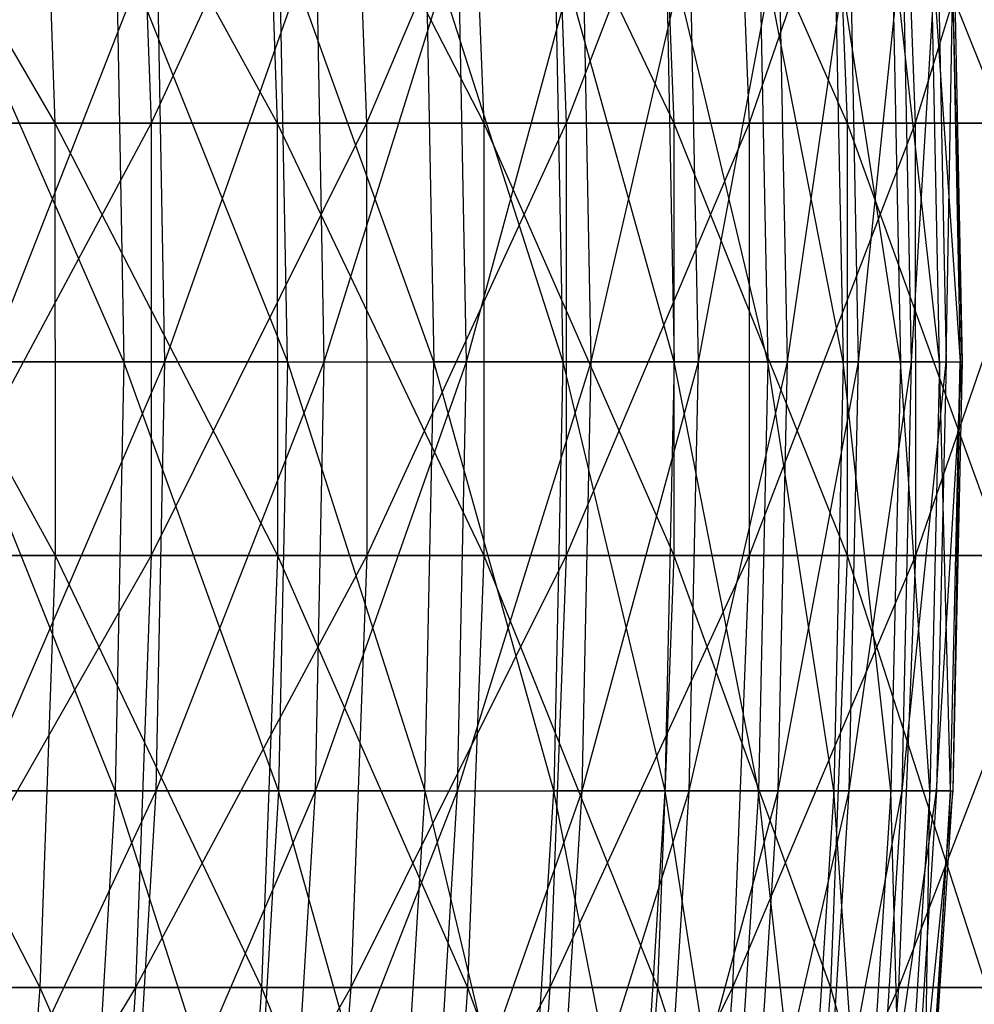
# Model space of a CAD drawing. Extents: x -125 to 125, y -143 to 0.
# Tile 385 of 406: x 50.71 to 56.26, y -86.73 to -81.01. Entities that reach past the tile are written whole.
import ezdxf

# ---------------------------------------------------------------- set-up
doc = ezdxf.new("R2010")
doc.units = 0
doc.header["$LTSCALE"] = 25.4
doc.layers.get('0').update_dxf_attribs({"linetype": 'CONTINUOUS'})

# ---------------------------------------------------------------- blocks, each defined once
blk = doc.blocks.new('NL2500027000_STL_3')
at = {"color": 0}
for p, q in [((49.446, -79.101, 33.7763), (50.9156, -81.6121, 31.7176)), ((49.446, -79.101, 33.7763), (50.9156, -81.6121, 31.7176)), ((50.8259, -79.101, 31.6618), (52.2074, -81.6121, 29.543)), ((50.8259, -79.101, 31.6618), (52.2074, -81.6121, 29.543)), ((50.8259, -79.101, 31.6618), (50.9156, -81.6121, 31.7176)), ((50.8259, -79.101, 31.6618), (50.9156, -81.6121, 31.7176)), ((51.3829, -79.101, -30.7497), (51.4735, -81.6121, -30.8039)), ((51.3829, -79.101, -30.7497), (51.4735, -81.6121, -30.8039)), ((52.6335, -79.101, -28.5563), (51.4735, -81.6121, -30.8039)), ((52.6335, -79.101, -28.5563), (51.4735, -81.6121, -30.8039)), ((52.1155, -79.101, 29.491), (53.4064, -81.6121, 27.3159)), ((52.1155, -79.101, 29.491), (53.4064, -81.6121, 27.3159)), ((52.1155, -79.101, 29.491), (52.2074, -81.6121, 29.543)), ((52.1155, -79.101, 29.491), (52.2074, -81.6121, 29.543)), ((52.6335, -79.101, -28.5563), (52.7263, -81.6121, -28.6066)), ((52.6335, -79.101, -28.5563), (52.7263, -81.6121, -28.6066)), ((53.7905, -79.101, -26.312), (52.7263, -81.6121, -28.6066)), ((53.7905, -79.101, -26.312), (52.7263, -81.6121, -28.6066)), ((53.3124, -79.101, 27.2678), (54.5105, -81.6121, 25.0401)), ((53.3124, -79.101, 27.2678), (54.5105, -81.6121, 25.0401)), ((53.3124, -79.101, 27.2678), (53.4064, -81.6121, 27.3159)), ((53.3124, -79.101, 27.2678), (53.4064, -81.6121, 27.3159)), ((53.7905, -79.101, -26.312), (53.8854, -81.6121, -26.3584)), ((53.7905, -79.101, -26.312), (53.8854, -81.6121, -26.3584)), ((54.8519, -79.101, -24.021), (53.8854, -81.6121, -26.3584)), ((54.8519, -79.101, -24.021), (53.8854, -81.6121, -26.3584)), ((54.4145, -79.101, 24.9961), (55.5176, -81.6121, 22.7199)), ((54.4145, -79.101, 24.9961), (55.5176, -81.6121, 22.7199)), ((54.4145, -79.101, 24.9961), (54.5105, -81.6121, 25.0401)), ((54.4145, -79.101, 24.9961), (54.5105, -81.6121, 25.0401)), ((54.8519, -79.101, -24.021), (54.9487, -81.6121, -24.0634)), ((54.8519, -79.101, -24.021), (54.9487, -81.6121, -24.0634)), ((55.8158, -79.101, -21.6873), (54.9487, -81.6121, -24.0634)), ((55.8158, -79.101, -21.6873), (54.9487, -81.6121, -24.0634)), ((55.4199, -79.101, 22.6799), (56.4261, -81.6121, 20.3593)), ((55.4199, -79.101, 22.6799), (56.4261, -81.6121, 20.3593)), ((55.4199, -79.101, 22.6799), (55.5176, -81.6121, 22.7199)), ((55.4199, -79.101, 22.6799), (55.5176, -81.6121, 22.7199)), ((55.8158, -79.101, -21.6873), (55.9142, -81.6121, -21.7255)), ((55.8158, -79.101, -21.6873), (55.9142, -81.6121, -21.7255)), ((56.6805, -79.101, -19.315), (55.9142, -81.6121, -21.7255)), ((56.6805, -79.101, -19.315), (55.9142, -81.6121, -21.7255)), ((51.3157, -83.0001, 22.9026), (50.2228, -80.506, 25.0966)), ((51.3157, -83.0001, 22.9026), (50.2228, -80.506, 25.0966)), ((50.5295, -83.0001, -24.5886), (51.5077, -80.506, -22.3411)), ((50.5295, -83.0001, -24.5886), (51.5077, -80.506, -22.3411)), ((51.2697, -80.506, 22.882), (51.3157, -83.0001, 22.9026)), ((51.2697, -80.506, 22.882), (51.3157, -83.0001, 22.9026)), ((51.2697, -80.506, 22.882), (52.2659, -83.0001, 20.6424)), ((51.2697, -80.506, 22.882), (52.2659, -83.0001, 20.6424)), ((51.5539, -83.0001, -22.3612), (51.5077, -80.506, -22.3411)), ((51.5539, -83.0001, -22.3612), (51.5077, -80.506, -22.3411)), ((51.5539, -83.0001, -22.3612), (52.4332, -80.506, -20.0731)), ((51.5539, -83.0001, -22.3612), (52.4332, -80.506, -20.0731)), ((53.1165, -83.0001, 18.3429), (52.219, -80.506, 20.6239)), ((52.2659, -83.0001, 20.6424), (52.219, -80.506, 20.6239)), ((53.1165, -83.0001, 18.3429), (52.219, -80.506, 20.6239)), ((52.2659, -83.0001, 20.6424), (52.219, -80.506, 20.6239)), ((52.4802, -83.0001, -20.0911), (52.4332, -80.506, -20.0731)), ((52.4802, -83.0001, -20.0911), (52.4332, -80.506, -20.0731)), ((52.4802, -83.0001, -20.0911), (53.2589, -80.506, -17.7669)), ((52.4802, -83.0001, -20.0911), (53.2589, -80.506, -17.7669)), ((53.0689, -80.506, 18.3265), (53.1165, -83.0001, 18.3429)), ((53.0689, -80.506, 18.3265), (53.1165, -83.0001, 18.3429)), ((53.0689, -80.506, 18.3265), (53.8661, -83.0001, 16.0086)), ((53.0689, -80.506, 18.3265), (53.8661, -83.0001, 16.0086)), ((53.3067, -83.0001, -17.7829), (53.2589, -80.506, -17.7669)), ((53.3067, -83.0001, -17.7829), (53.2589, -80.506, -17.7669)), ((53.3067, -83.0001, -17.7829), (53.9832, -80.506, -15.4269)), ((53.3067, -83.0001, -17.7829), (53.9832, -80.506, -15.4269)), ((54.5131, -83.0001, 13.6437), (53.8178, -80.506, 15.9942)), ((53.8178, -80.506, 15.9942), (53.8661, -83.0001, 16.0086)), ((53.8178, -80.506, 15.9942), (53.8661, -83.0001, 16.0086)), ((54.5131, -83.0001, 13.6437), (53.8178, -80.506, 15.9942)), ((54.0316, -83.0001, -15.4407), (53.9832, -80.506, -15.4269)), ((54.0316, -83.0001, -15.4407), (53.9832, -80.506, -15.4269)), ((54.0316, -83.0001, -15.4407), (54.6047, -80.506, -13.0575)), ((54.0316, -83.0001, -15.4407), (54.6047, -80.506, -13.0575)), ((55.0563, -83.0001, 11.2529), (54.4643, -80.506, 13.6315)), ((54.4643, -80.506, 13.6315), (54.5131, -83.0001, 13.6437)), ((54.4643, -80.506, 13.6315), (54.5131, -83.0001, 13.6437)), ((55.0563, -83.0001, 11.2529), (54.4643, -80.506, 13.6315)), ((54.6537, -83.0001, -13.0692), (54.6047, -80.506, -13.0575)), ((54.6537, -83.0001, -13.0692), (54.6047, -80.506, -13.0575)), ((54.6537, -83.0001, -13.0692), (55.1223, -80.506, -10.6632)), ((54.6537, -83.0001, -13.0692), (55.1223, -80.506, -10.6632)), ((55.4948, -83.0001, 8.8407), (55.007, -80.506, 11.2428)), ((55.007, -80.506, 11.2428), (55.0563, -83.0001, 11.2529)), ((55.007, -80.506, 11.2428), (55.0563, -83.0001, 11.2529)), ((55.4948, -83.0001, 8.8407), (55.007, -80.506, 11.2428)), ((55.1717, -83.0001, -10.6728), (55.1223, -80.506, -10.6632)), ((55.1717, -83.0001, -10.6728), (55.1223, -80.506, -10.6632)), ((55.1717, -83.0001, -10.6728), (55.535, -80.506, -8.2487)), ((55.1717, -83.0001, -10.6728), (55.535, -80.506, -8.2487)), ((55.8276, -83.0001, 6.4116), (55.4451, -80.506, 8.8328)), ((55.4451, -80.506, 8.8328), (55.4948, -83.0001, 8.8407)), ((55.4451, -80.506, 8.8328), (55.4948, -83.0001, 8.8407)), ((55.8276, -83.0001, 6.4116), (55.4451, -80.506, 8.8328)), ((55.5848, -83.0001, -8.2561), (55.535, -80.506, -8.2487)), ((55.5848, -83.0001, -8.2561), (55.535, -80.506, -8.2487)), ((55.5848, -83.0001, -8.2561), (55.8419, -80.506, -5.8184)), ((55.5848, -83.0001, -8.2561), (55.8419, -80.506, -5.8184)), ((56.0541, -83.0001, 3.9704), (55.7776, -80.506, 6.4059)), ((55.7776, -80.506, 6.4059), (55.8276, -83.0001, 6.4116)), ((55.7776, -80.506, 6.4059), (55.8276, -83.0001, 6.4116)), ((56.0541, -83.0001, 3.9704), (55.7776, -80.506, 6.4059)), ((55.892, -83.0001, -5.8237), (55.8419, -80.506, -5.8184)), ((55.892, -83.0001, -5.8237), (55.8419, -80.506, -5.8184)), ((55.892, -83.0001, -5.8237), (56.0426, -80.506, -3.3771)), ((55.892, -83.0001, -5.8237), (56.0426, -80.506, -3.3771)), ((56.0541, -83.0001, 3.9704), (56.0039, -80.506, 3.9668)), ((56.0039, -80.506, 3.9668), (56.174, -83.0001, 1.5215)), ((56.0541, -83.0001, 3.9704), (56.0039, -80.506, 3.9668)), ((56.0039, -80.506, 3.9668), (56.174, -83.0001, 1.5215)), ((56.0426, -80.506, -3.3771), (56.0928, -83.0001, -3.3801)), ((56.0426, -80.506, -3.3771), (56.0928, -83.0001, -3.3801)), ((56.0928, -83.0001, -3.3801), (56.1365, -80.506, -0.9294)), ((56.0928, -83.0001, -3.3801), (56.1365, -80.506, -0.9294)), ((56.1869, -83.0001, -0.9302), (56.1236, -80.506, 1.5202)), ((56.1236, -80.506, 1.5202), (56.174, -83.0001, 1.5215)), ((56.1236, -80.506, 1.5202), (56.174, -83.0001, 1.5215)), ((56.1869, -83.0001, -0.9302), (56.1236, -80.506, 1.5202)), ((56.1365, -80.506, -0.9294), (56.1869, -83.0001, -0.9302)), ((56.1365, -80.506, -0.9294), (56.1869, -83.0001, -0.9302)), ((49.5332, -81.6121, 33.8358), (50.9156, -81.6121, 31.7176)), ((49.5332, -81.6121, 33.8358), (50.9156, -81.6121, 31.7176)), ((49.5332, -81.6121, 33.8358), (50.9158, -84.1254, 31.7178)), ((49.5332, -81.6121, 33.8358), (50.9158, -84.1254, 31.7178)), ((51.4735, -81.6121, -30.8039), (50.1291, -81.6121, -32.9465)), ((51.4735, -81.6121, -30.8039), (50.1291, -81.6121, -32.9465)), ((51.4735, -81.6121, -30.8039), (50.1294, -84.1254, -32.9467)), ((51.4735, -81.6121, -30.8039), (50.1294, -84.1254, -32.9467)), ((50.9156, -81.6121, 31.7176), (52.2074, -81.6121, 29.543)), ((50.9156, -81.6121, 31.7176), (52.2074, -81.6121, 29.543)), ((50.9156, -81.6121, 31.7176), (52.2077, -84.1254, 29.5432)), ((50.9156, -81.6121, 31.7176), (52.2077, -84.1254, 29.5432)), ((50.9156, -81.6121, 31.7176), (50.9158, -84.1254, 31.7178)), ((50.9156, -81.6121, 31.7176), (50.9158, -84.1254, 31.7178)), ((52.7263, -81.6121, -28.6066), (51.4735, -81.6121, -30.8039)), ((51.4735, -81.6121, -30.8039), (51.4738, -84.1254, -30.8041)), ((51.4735, -81.6121, -30.8039), (51.4738, -84.1254, -30.8041)), ((52.7263, -81.6121, -28.6066), (51.4735, -81.6121, -30.8039)), ((52.7263, -81.6121, -28.6066), (51.4738, -84.1254, -30.8041)), ((52.7263, -81.6121, -28.6066), (51.4738, -84.1254, -30.8041)), ((52.2074, -81.6121, 29.543), (53.4064, -81.6121, 27.3159)), ((52.2074, -81.6121, 29.543), (53.4064, -81.6121, 27.3159)), ((52.2074, -81.6121, 29.543), (53.4067, -84.1254, 27.316)), ((52.2074, -81.6121, 29.543), (53.4067, -84.1254, 27.316)), ((52.2074, -81.6121, 29.543), (52.2077, -84.1254, 29.5432)), ((52.2074, -81.6121, 29.543), (52.2077, -84.1254, 29.5432)), ((53.8854, -81.6121, -26.3584), (52.7263, -81.6121, -28.6066)), ((52.7263, -81.6121, -28.6066), (52.7266, -84.1254, -28.6068)), ((52.7263, -81.6121, -28.6066), (52.7266, -84.1254, -28.6068)), ((53.8854, -81.6121, -26.3584), (52.7263, -81.6121, -28.6066)), ((53.8854, -81.6121, -26.3584), (52.7266, -84.1254, -28.6068)), ((53.8854, -81.6121, -26.3584), (52.7266, -84.1254, -28.6068)), ((53.4064, -81.6121, 27.3159), (54.5105, -81.6121, 25.0401)), ((53.4064, -81.6121, 27.3159), (54.5105, -81.6121, 25.0401)), ((53.4064, -81.6121, 27.3159), (54.5108, -84.1254, 25.0403)), ((53.4064, -81.6121, 27.3159), (54.5108, -84.1254, 25.0403)), ((53.4064, -81.6121, 27.3159), (53.4067, -84.1254, 27.316)), ((53.4064, -81.6121, 27.3159), (53.4067, -84.1254, 27.316)), ((54.9487, -81.6121, -24.0634), (53.8854, -81.6121, -26.3584)), ((53.8854, -81.6121, -26.3584), (53.8857, -84.1254, -26.3586)), ((53.8854, -81.6121, -26.3584), (53.8857, -84.1254, -26.3586)), ((54.9487, -81.6121, -24.0634), (53.8854, -81.6121, -26.3584)), ((54.9487, -81.6121, -24.0634), (53.8857, -84.1254, -26.3586)), ((54.9487, -81.6121, -24.0634), (53.8857, -84.1254, -26.3586)), ((54.5105, -81.6121, 25.0401), (55.5176, -81.6121, 22.7199)), ((54.5105, -81.6121, 25.0401), (55.5176, -81.6121, 22.7199)), ((54.5105, -81.6121, 25.0401), (55.5179, -84.1254, 22.72)), ((54.5105, -81.6121, 25.0401), (55.5179, -84.1254, 22.72)), ((54.5105, -81.6121, 25.0401), (54.5108, -84.1254, 25.0403)), ((54.5105, -81.6121, 25.0401), (54.5108, -84.1254, 25.0403)), ((55.9142, -81.6121, -21.7255), (54.9487, -81.6121, -24.0634)), ((54.9487, -81.6121, -24.0634), (54.949, -84.1254, -24.0635)), ((54.9487, -81.6121, -24.0634), (54.949, -84.1254, -24.0635)), ((55.9142, -81.6121, -21.7255), (54.9487, -81.6121, -24.0634)), ((55.9142, -81.6121, -21.7255), (54.949, -84.1254, -24.0635)), ((55.9142, -81.6121, -21.7255), (54.949, -84.1254, -24.0635)), ((55.5176, -81.6121, 22.7199), (56.4261, -81.6121, 20.3593)), ((55.5176, -81.6121, 22.7199), (56.4261, -81.6121, 20.3593)), ((55.5176, -81.6121, 22.7199), (56.4264, -84.1254, 20.3594)), ((55.5176, -81.6121, 22.7199), (56.4264, -84.1254, 20.3594)), ((55.5176, -81.6121, 22.7199), (55.5179, -84.1254, 22.72)), ((55.5176, -81.6121, 22.7199), (55.5179, -84.1254, 22.72)), ((56.7804, -81.6121, -19.3491), (55.9142, -81.6121, -21.7255)), ((55.9142, -81.6121, -21.7255), (55.9145, -84.1254, -21.7257)), ((55.9142, -81.6121, -21.7255), (55.9145, -84.1254, -21.7257)), ((56.7804, -81.6121, -19.3491), (55.9142, -81.6121, -21.7255)), ((56.7804, -81.6121, -19.3491), (55.9145, -84.1254, -21.7257)), ((56.7804, -81.6121, -19.3491), (55.9145, -84.1254, -21.7257)), ((51.3157, -83.0001, 22.9026), (50.2679, -83.0001, 25.1191)), ((51.3157, -83.0001, 22.9026), (50.2679, -83.0001, 25.1191)), ((51.2654, -85.4941, 22.8801), (50.2679, -83.0001, 25.1191)), ((51.2654, -85.4941, 22.8801), (50.2679, -83.0001, 25.1191)), ((50.4799, -85.4941, -24.5645), (51.5539, -83.0001, -22.3612)), ((50.4799, -85.4941, -24.5645), (51.5539, -83.0001, -22.3612)), ((50.5295, -83.0001, -24.5886), (51.5539, -83.0001, -22.3612)), ((50.5295, -83.0001, -24.5886), (51.5539, -83.0001, -22.3612)), ((51.3157, -83.0001, 22.9026), (51.2654, -85.4941, 22.8801)), ((51.3157, -83.0001, 22.9026), (51.2654, -85.4941, 22.8801)), ((52.2659, -83.0001, 20.6424), (51.3157, -83.0001, 22.9026)), ((52.2659, -83.0001, 20.6424), (51.3157, -83.0001, 22.9026)), ((52.2146, -85.4941, 20.6221), (51.3157, -83.0001, 22.9026)), ((52.2146, -85.4941, 20.6221), (51.3157, -83.0001, 22.9026)), ((51.5033, -85.4941, -22.3392), (51.5539, -83.0001, -22.3612)), ((51.5033, -85.4941, -22.3392), (51.5539, -83.0001, -22.3612)), ((51.5033, -85.4941, -22.3392), (52.4802, -83.0001, -20.0911)), ((51.5033, -85.4941, -22.3392), (52.4802, -83.0001, -20.0911)), ((51.5539, -83.0001, -22.3612), (52.4802, -83.0001, -20.0911)), ((51.5539, -83.0001, -22.3612), (52.4802, -83.0001, -20.0911)), ((52.2659, -83.0001, 20.6424), (52.2146, -85.4941, 20.6221)), ((52.2659, -83.0001, 20.6424), (52.2146, -85.4941, 20.6221)), ((52.2659, -83.0001, 20.6424), (53.0644, -85.4941, 18.3249)), ((52.2659, -83.0001, 20.6424), (53.0644, -85.4941, 18.3249)), ((52.2659, -83.0001, 20.6424), (53.1165, -83.0001, 18.3429)), ((52.2659, -83.0001, 20.6424), (53.1165, -83.0001, 18.3429)), ((52.4288, -85.4941, -20.0714), (52.4802, -83.0001, -20.0911)), ((52.4288, -85.4941, -20.0714), (52.4802, -83.0001, -20.0911)), ((52.4288, -85.4941, -20.0714), (53.3067, -83.0001, -17.7829)), ((52.4288, -85.4941, -20.0714), (53.3067, -83.0001, -17.7829)), ((52.4802, -83.0001, -20.0911), (53.3067, -83.0001, -17.7829)), ((52.4802, -83.0001, -20.0911), (53.3067, -83.0001, -17.7829)), ((53.0644, -85.4941, 18.3249), (53.1165, -83.0001, 18.3429)), ((53.0644, -85.4941, 18.3249), (53.1165, -83.0001, 18.3429)), ((53.8661, -83.0001, 16.0086), (53.1165, -83.0001, 18.3429)), ((53.8661, -83.0001, 16.0086), (53.1165, -83.0001, 18.3429)), ((53.8132, -85.4941, 15.9929), (53.1165, -83.0001, 18.3429)), ((53.8132, -85.4941, 15.9929), (53.1165, -83.0001, 18.3429)), ((53.2544, -85.4941, -17.7654), (53.3067, -83.0001, -17.7829)), ((53.2544, -85.4941, -17.7654), (53.3067, -83.0001, -17.7829)), ((53.2544, -85.4941, -17.7654), (54.0316, -83.0001, -15.4407)), ((53.2544, -85.4941, -17.7654), (54.0316, -83.0001, -15.4407)), ((53.3067, -83.0001, -17.7829), (54.0316, -83.0001, -15.4407)), ((53.3067, -83.0001, -17.7829), (54.0316, -83.0001, -15.4407)), ((53.8661, -83.0001, 16.0086), (53.8132, -85.4941, 15.9929)), ((53.8661, -83.0001, 16.0086), (53.8132, -85.4941, 15.9929)), ((53.8661, -83.0001, 16.0086), (54.4596, -85.4941, 13.6303)), ((54.5131, -83.0001, 13.6437), (53.8661, -83.0001, 16.0086)), ((54.5131, -83.0001, 13.6437), (53.8661, -83.0001, 16.0086)), ((53.8661, -83.0001, 16.0086), (54.4596, -85.4941, 13.6303)), ((53.9786, -85.4941, -15.4256), (54.0316, -83.0001, -15.4407)), ((53.9786, -85.4941, -15.4256), (54.0316, -83.0001, -15.4407)), ((53.9786, -85.4941, -15.4256), (54.6537, -83.0001, -13.0692)), ((53.9786, -85.4941, -15.4256), (54.6537, -83.0001, -13.0692)), ((54.0316, -83.0001, -15.4407), (54.6537, -83.0001, -13.0692)), ((54.0316, -83.0001, -15.4407), (54.6537, -83.0001, -13.0692)), ((54.5131, -83.0001, 13.6437), (54.4596, -85.4941, 13.6303)), ((54.5131, -83.0001, 13.6437), (54.4596, -85.4941, 13.6303)), ((55.0563, -83.0001, 11.2529), (54.5131, -83.0001, 13.6437)), ((55.0563, -83.0001, 11.2529), (54.5131, -83.0001, 13.6437)), ((55.0023, -85.4941, 11.2419), (54.5131, -83.0001, 13.6437)), ((55.0023, -85.4941, 11.2419), (54.5131, -83.0001, 13.6437)), ((54.6001, -85.4941, -13.0564), (54.6537, -83.0001, -13.0692)), ((54.6001, -85.4941, -13.0564), (54.6537, -83.0001, -13.0692)), ((54.6001, -85.4941, -13.0564), (55.1717, -83.0001, -10.6728)), ((54.6001, -85.4941, -13.0564), (55.1717, -83.0001, -10.6728)), ((54.6537, -83.0001, -13.0692), (55.1717, -83.0001, -10.6728)), ((54.6537, -83.0001, -13.0692), (55.1717, -83.0001, -10.6728)), ((55.0563, -83.0001, 11.2529), (55.0023, -85.4941, 11.2419)), ((55.0563, -83.0001, 11.2529), (55.0023, -85.4941, 11.2419)), ((55.4948, -83.0001, 8.8407), (55.0563, -83.0001, 11.2529)), ((55.4948, -83.0001, 8.8407), (55.0563, -83.0001, 11.2529)), ((55.4403, -85.4941, 8.832), (55.0563, -83.0001, 11.2529)), ((55.4403, -85.4941, 8.832), (55.0563, -83.0001, 11.2529)), ((55.1176, -85.4941, -10.6623), (55.1717, -83.0001, -10.6728)), ((55.1176, -85.4941, -10.6623), (55.1717, -83.0001, -10.6728)), ((55.1176, -85.4941, -10.6623), (55.5848, -83.0001, -8.2561)), ((55.1176, -85.4941, -10.6623), (55.5848, -83.0001, -8.2561)), ((55.1717, -83.0001, -10.6728), (55.5848, -83.0001, -8.2561)), ((55.1717, -83.0001, -10.6728), (55.5848, -83.0001, -8.2561)), ((55.4948, -83.0001, 8.8407), (55.4403, -85.4941, 8.832)), ((55.4948, -83.0001, 8.8407), (55.4403, -85.4941, 8.832)), ((55.8276, -83.0001, 6.4116), (55.4948, -83.0001, 8.8407)), ((55.8276, -83.0001, 6.4116), (55.4948, -83.0001, 8.8407)), ((55.7728, -85.4941, 6.4053), (55.4948, -83.0001, 8.8407)), ((55.7728, -85.4941, 6.4053), (55.4948, -83.0001, 8.8407)), ((55.5302, -85.4941, -8.248), (55.5848, -83.0001, -8.2561)), ((55.5302, -85.4941, -8.248), (55.5848, -83.0001, -8.2561)), ((55.5302, -85.4941, -8.248), (55.892, -83.0001, -5.8237)), ((55.5302, -85.4941, -8.248), (55.892, -83.0001, -5.8237)), ((55.5848, -83.0001, -8.2561), (55.892, -83.0001, -5.8237)), ((55.5848, -83.0001, -8.2561), (55.892, -83.0001, -5.8237)), ((55.8276, -83.0001, 6.4116), (55.7728, -85.4941, 6.4053)), ((55.8276, -83.0001, 6.4116), (55.7728, -85.4941, 6.4053)), ((56.0541, -83.0001, 3.9704), (55.8276, -83.0001, 6.4116)), ((56.0541, -83.0001, 3.9704), (55.8276, -83.0001, 6.4116)), ((55.9991, -85.4941, 3.9665), (55.8276, -83.0001, 6.4116)), ((55.9991, -85.4941, 3.9665), (55.8276, -83.0001, 6.4116)), ((55.8372, -85.4941, -5.8179), (55.892, -83.0001, -5.8237)), ((55.8372, -85.4941, -5.8179), (55.892, -83.0001, -5.8237)), ((55.8372, -85.4941, -5.8179), (56.0928, -83.0001, -3.3801)), ((55.8372, -85.4941, -5.8179), (56.0928, -83.0001, -3.3801)), ((55.892, -83.0001, -5.8237), (56.0928, -83.0001, -3.3801)), ((55.892, -83.0001, -5.8237), (56.0928, -83.0001, -3.3801)), ((56.0541, -83.0001, 3.9704), (55.9991, -85.4941, 3.9665)), ((56.0541, -83.0001, 3.9704), (55.9991, -85.4941, 3.9665)), ((56.0928, -83.0001, -3.3801), (56.0378, -85.4941, -3.3768)), ((56.0378, -85.4941, -3.3768), (56.1869, -83.0001, -0.9302)), ((56.0378, -85.4941, -3.3768), (56.1869, -83.0001, -0.9302)), ((56.0928, -83.0001, -3.3801), (56.0378, -85.4941, -3.3768)), ((56.1189, -85.4941, 1.52), (56.0541, -83.0001, 3.9704)), ((56.0541, -83.0001, 3.9704), (56.174, -83.0001, 1.5215)), ((56.0541, -83.0001, 3.9704), (56.174, -83.0001, 1.5215)), ((56.1189, -85.4941, 1.52), (56.0541, -83.0001, 3.9704)), ((56.0928, -83.0001, -3.3801), (56.1869, -83.0001, -0.9302)), ((56.0928, -83.0001, -3.3801), (56.1869, -83.0001, -0.9302)), ((56.1189, -85.4941, 1.52), (56.174, -83.0001, 1.5215)), ((56.1189, -85.4941, 1.52), (56.174, -83.0001, 1.5215)), ((56.174, -83.0001, 1.5215), (56.1317, -85.4941, -0.9293)), ((56.1869, -83.0001, -0.9302), (56.1317, -85.4941, -0.9293)), ((56.174, -83.0001, 1.5215), (56.1317, -85.4941, -0.9293)), ((56.1869, -83.0001, -0.9302), (56.1317, -85.4941, -0.9293)), ((56.1869, -83.0001, -0.9302), (56.174, -83.0001, 1.5215)), ((56.1869, -83.0001, -0.9302), (56.174, -83.0001, 1.5215)), ((49.5335, -84.1254, 33.836), (50.9158, -84.1254, 31.7178)), ((49.5335, -84.1254, 33.836), (50.9158, -84.1254, 31.7178)), ((49.5335, -84.1254, 33.836), (50.8268, -86.6365, 31.6623)), ((49.5335, -84.1254, 33.836), (50.8268, -86.6365, 31.6623)), ((51.4738, -84.1254, -30.8041), (50.0417, -86.6365, -32.8891)), ((51.4738, -84.1254, -30.8041), (50.0417, -86.6365, -32.8891)), ((51.4738, -84.1254, -30.8041), (50.1294, -84.1254, -32.9467)), ((51.4738, -84.1254, -30.8041), (50.1294, -84.1254, -32.9467)), ((50.9158, -84.1254, 31.7178), (50.8268, -86.6365, 31.6623)), ((50.9158, -84.1254, 31.7178), (50.8268, -86.6365, 31.6623)), ((50.9158, -84.1254, 31.7178), (52.2077, -84.1254, 29.5432)), ((50.9158, -84.1254, 31.7178), (52.2077, -84.1254, 29.5432)), ((50.9158, -84.1254, 31.7178), (52.1164, -86.6365, 29.4915)), ((50.9158, -84.1254, 31.7178), (52.1164, -86.6365, 29.4915)), ((51.4738, -84.1254, -30.8041), (51.3837, -86.6365, -30.7502)), ((51.4738, -84.1254, -30.8041), (51.3837, -86.6365, -30.7502)), ((52.7266, -84.1254, -28.6068), (51.3837, -86.6365, -30.7502)), ((52.7266, -84.1254, -28.6068), (51.3837, -86.6365, -30.7502)), ((52.7266, -84.1254, -28.6068), (51.4738, -84.1254, -30.8041)), ((52.7266, -84.1254, -28.6068), (51.4738, -84.1254, -30.8041)), ((52.2077, -84.1254, 29.5432), (52.1164, -86.6365, 29.4915)), ((52.2077, -84.1254, 29.5432), (52.1164, -86.6365, 29.4915)), ((52.2077, -84.1254, 29.5432), (53.4067, -84.1254, 27.316)), ((52.2077, -84.1254, 29.5432), (53.4067, -84.1254, 27.316)), ((52.2077, -84.1254, 29.5432), (53.3133, -86.6365, 27.2682)), ((52.2077, -84.1254, 29.5432), (53.3133, -86.6365, 27.2682)), ((52.7266, -84.1254, -28.6068), (52.6344, -86.6365, -28.5567)), ((52.7266, -84.1254, -28.6068), (52.6344, -86.6365, -28.5567)), ((53.8857, -84.1254, -26.3586), (52.6344, -86.6365, -28.5567)), ((53.8857, -84.1254, -26.3586), (52.6344, -86.6365, -28.5567)), ((53.8857, -84.1254, -26.3586), (52.7266, -84.1254, -28.6068)), ((53.8857, -84.1254, -26.3586), (52.7266, -84.1254, -28.6068)), ((53.4067, -84.1254, 27.316), (53.3133, -86.6365, 27.2682)), ((53.4067, -84.1254, 27.316), (53.3133, -86.6365, 27.2682)), ((53.4067, -84.1254, 27.316), (54.5108, -84.1254, 25.0403)), ((53.4067, -84.1254, 27.316), (54.5108, -84.1254, 25.0403)), ((53.4067, -84.1254, 27.316), (54.4154, -86.6365, 24.9965)), ((53.4067, -84.1254, 27.316), (54.4154, -86.6365, 24.9965)), ((53.8857, -84.1254, -26.3586), (53.7914, -86.6365, -26.3125)), ((53.8857, -84.1254, -26.3586), (53.7914, -86.6365, -26.3125)), ((54.949, -84.1254, -24.0635), (53.7914, -86.6365, -26.3125)), ((54.949, -84.1254, -24.0635), (53.7914, -86.6365, -26.3125)), ((54.949, -84.1254, -24.0635), (53.8857, -84.1254, -26.3586)), ((54.949, -84.1254, -24.0635), (53.8857, -84.1254, -26.3586)), ((54.5108, -84.1254, 25.0403), (54.4154, -86.6365, 24.9965)), ((54.5108, -84.1254, 25.0403), (54.4154, -86.6365, 24.9965)), ((54.5108, -84.1254, 25.0403), (55.5179, -84.1254, 22.72)), ((54.5108, -84.1254, 25.0403), (55.5179, -84.1254, 22.72)), ((54.5108, -84.1254, 25.0403), (55.4208, -86.6365, 22.6803)), ((54.5108, -84.1254, 25.0403), (55.4208, -86.6365, 22.6803)), ((54.949, -84.1254, -24.0635), (54.8528, -86.6365, -24.0214)), ((54.949, -84.1254, -24.0635), (54.8528, -86.6365, -24.0214)), ((55.9145, -84.1254, -21.7257), (54.8528, -86.6365, -24.0214)), ((55.9145, -84.1254, -21.7257), (54.8528, -86.6365, -24.0214)), ((55.9145, -84.1254, -21.7257), (54.949, -84.1254, -24.0635)), ((55.9145, -84.1254, -21.7257), (54.949, -84.1254, -24.0635)), ((55.5179, -84.1254, 22.72), (55.4208, -86.6365, 22.6803)), ((55.5179, -84.1254, 22.72), (55.4208, -86.6365, 22.6803)), ((55.5179, -84.1254, 22.72), (56.4264, -84.1254, 20.3594)), ((55.5179, -84.1254, 22.72), (56.4264, -84.1254, 20.3594)), ((55.5179, -84.1254, 22.72), (56.3277, -86.6365, 20.3238)), ((55.5179, -84.1254, 22.72), (56.3277, -86.6365, 20.3238)), ((55.9145, -84.1254, -21.7257), (55.8167, -86.6365, -21.6877)), ((55.9145, -84.1254, -21.7257), (55.8167, -86.6365, -21.6877)), ((56.7807, -84.1254, -19.3492), (55.8167, -86.6365, -21.6877)), ((56.7807, -84.1254, -19.3492), (55.8167, -86.6365, -21.6877)), ((56.7807, -84.1254, -19.3492), (55.9145, -84.1254, -21.7257)), ((56.7807, -84.1254, -19.3492), (55.9145, -84.1254, -21.7257)), ((51.2654, -85.4941, 22.8801), (50.2186, -85.4941, 25.0945)), ((51.2654, -85.4941, 22.8801), (50.2186, -85.4941, 25.0945)), ((50.3356, -87.9836, -24.4943), (51.5033, -85.4941, -22.3392)), ((50.3356, -87.9836, -24.4943), (51.5033, -85.4941, -22.3392)), ((50.4799, -85.4941, -24.5645), (51.5033, -85.4941, -22.3392)), ((50.4799, -85.4941, -24.5645), (51.5033, -85.4941, -22.3392)), ((51.2654, -85.4941, 22.8801), (51.1188, -87.9836, 22.8147)), ((51.2654, -85.4941, 22.8801), (51.1188, -87.9836, 22.8147)), ((52.2146, -85.4941, 20.6221), (51.2654, -85.4941, 22.8801)), ((52.2146, -85.4941, 20.6221), (51.2654, -85.4941, 22.8801)), ((52.0653, -87.9836, 20.5632), (51.2654, -85.4941, 22.8801)), ((52.0653, -87.9836, 20.5632), (51.2654, -85.4941, 22.8801)), ((51.3561, -87.9836, -22.2754), (51.5033, -85.4941, -22.3392)), ((51.3561, -87.9836, -22.2754), (51.5033, -85.4941, -22.3392)), ((51.3561, -87.9836, -22.2754), (52.4288, -85.4941, -20.0714)), ((51.3561, -87.9836, -22.2754), (52.4288, -85.4941, -20.0714)), ((51.5033, -85.4941, -22.3392), (52.4288, -85.4941, -20.0714)), ((51.5033, -85.4941, -22.3392), (52.4288, -85.4941, -20.0714)), ((52.2146, -85.4941, 20.6221), (52.0653, -87.9836, 20.5632)), ((52.2146, -85.4941, 20.6221), (52.0653, -87.9836, 20.5632)), ((53.0644, -85.4941, 18.3249), (52.2146, -85.4941, 20.6221)), ((53.0644, -85.4941, 18.3249), (52.2146, -85.4941, 20.6221)), ((52.9127, -87.9836, 18.2726), (52.2146, -85.4941, 20.6221)), ((52.9127, -87.9836, 18.2726), (52.2146, -85.4941, 20.6221)), ((52.2788, -87.9836, -20.014), (52.4288, -85.4941, -20.0714)), ((52.2788, -87.9836, -20.014), (52.4288, -85.4941, -20.0714)), ((52.2788, -87.9836, -20.014), (53.2544, -85.4941, -17.7654)), ((52.2788, -87.9836, -20.014), (53.2544, -85.4941, -17.7654)), ((52.4288, -85.4941, -20.0714), (53.2544, -85.4941, -17.7654)), ((52.4288, -85.4941, -20.0714), (53.2544, -85.4941, -17.7654)), ((53.0644, -85.4941, 18.3249), (52.9127, -87.9836, 18.2726)), ((53.0644, -85.4941, 18.3249), (52.9127, -87.9836, 18.2726)), ((53.0644, -85.4941, 18.3249), (53.6594, -87.9836, 15.9471)), ((53.0644, -85.4941, 18.3249), (53.6594, -87.9836, 15.9471)), ((53.0644, -85.4941, 18.3249), (53.8132, -85.4941, 15.9929)), ((53.0644, -85.4941, 18.3249), (53.8132, -85.4941, 15.9929)), ((53.1021, -87.9836, -17.7146), (53.2544, -85.4941, -17.7654)), ((53.1021, -87.9836, -17.7146), (53.2544, -85.4941, -17.7654)), ((53.1021, -87.9836, -17.7146), (53.9786, -85.4941, -15.4256)), ((53.1021, -87.9836, -17.7146), (53.9786, -85.4941, -15.4256)), ((53.2544, -85.4941, -17.7654), (53.9786, -85.4941, -15.4256)), ((53.2544, -85.4941, -17.7654), (53.9786, -85.4941, -15.4256)), ((53.6594, -87.9836, 15.9471), (53.8132, -85.4941, 15.9929)), ((53.6594, -87.9836, 15.9471), (53.8132, -85.4941, 15.9929)), ((54.4596, -85.4941, 13.6303), (53.8132, -85.4941, 15.9929)), ((54.4596, -85.4941, 13.6303), (53.8132, -85.4941, 15.9929)), ((54.3039, -87.9836, 13.5914), (53.8132, -85.4941, 15.9929)), ((54.3039, -87.9836, 13.5914), (53.8132, -85.4941, 15.9929)), ((53.8242, -87.9836, -15.3815), (53.9786, -85.4941, -15.4256)), ((53.8242, -87.9836, -15.3815), (53.9786, -85.4941, -15.4256)), ((53.8242, -87.9836, -15.3815), (54.6001, -85.4941, -13.0564)), ((53.8242, -87.9836, -15.3815), (54.6001, -85.4941, -13.0564)), ((53.9786, -85.4941, -15.4256), (54.6001, -85.4941, -13.0564)), ((53.9786, -85.4941, -15.4256), (54.6001, -85.4941, -13.0564)), ((54.4596, -85.4941, 13.6303), (54.3039, -87.9836, 13.5914)), ((54.4596, -85.4941, 13.6303), (54.3039, -87.9836, 13.5914)), ((54.4439, -87.9836, -13.0191), (54.6001, -85.4941, -13.0564)), ((54.4439, -87.9836, -13.0191), (54.6001, -85.4941, -13.0564)), ((54.4439, -87.9836, -13.0191), (55.1176, -85.4941, -10.6623)), ((54.4439, -87.9836, -13.0191), (55.1176, -85.4941, -10.6623)), ((54.4596, -85.4941, 13.6303), (54.8451, -87.9836, 11.2097)), ((55.0023, -85.4941, 11.2419), (54.4596, -85.4941, 13.6303)), ((55.0023, -85.4941, 11.2419), (54.4596, -85.4941, 13.6303)), ((54.4596, -85.4941, 13.6303), (54.8451, -87.9836, 11.2097)), ((54.6001, -85.4941, -13.0564), (55.1176, -85.4941, -10.6623)), ((54.6001, -85.4941, -13.0564), (55.1176, -85.4941, -10.6623)), ((55.0023, -85.4941, 11.2419), (54.8451, -87.9836, 11.2097)), ((55.0023, -85.4941, 11.2419), (54.8451, -87.9836, 11.2097)), ((54.96, -87.9836, -10.6319), (55.1176, -85.4941, -10.6623)), ((54.96, -87.9836, -10.6319), (55.1176, -85.4941, -10.6623)), ((54.96, -87.9836, -10.6319), (55.5302, -85.4941, -8.248)), ((54.96, -87.9836, -10.6319), (55.5302, -85.4941, -8.248)), ((55.4403, -85.4941, 8.832), (55.0023, -85.4941, 11.2419)), ((55.4403, -85.4941, 8.832), (55.0023, -85.4941, 11.2419)), ((55.2818, -87.9836, 8.8068), (55.0023, -85.4941, 11.2419)), ((55.2818, -87.9836, 8.8068), (55.0023, -85.4941, 11.2419)), ((55.1176, -85.4941, -10.6623), (55.5302, -85.4941, -8.248)), ((55.1176, -85.4941, -10.6623), (55.5302, -85.4941, -8.248)), ((55.4403, -85.4941, 8.832), (55.2818, -87.9836, 8.8068)), ((55.4403, -85.4941, 8.832), (55.2818, -87.9836, 8.8068)), ((55.3715, -87.9836, -8.2244), (55.5302, -85.4941, -8.248)), ((55.3715, -87.9836, -8.2244), (55.5302, -85.4941, -8.248)), ((55.3715, -87.9836, -8.2244), (55.8372, -85.4941, -5.8179)), ((55.3715, -87.9836, -8.2244), (55.8372, -85.4941, -5.8179)), ((55.7728, -85.4941, 6.4053), (55.4403, -85.4941, 8.832)), ((55.7728, -85.4941, 6.4053), (55.4403, -85.4941, 8.832)), ((55.6134, -87.9836, 6.387), (55.4403, -85.4941, 8.832)), ((55.6134, -87.9836, 6.387), (55.4403, -85.4941, 8.832)), ((55.5302, -85.4941, -8.248), (55.8372, -85.4941, -5.8179)), ((55.5302, -85.4941, -8.248), (55.8372, -85.4941, -5.8179)), ((55.7728, -85.4941, 6.4053), (55.6134, -87.9836, 6.387)), ((55.7728, -85.4941, 6.4053), (55.6134, -87.9836, 6.387)), ((55.6775, -87.9836, -5.8013), (55.8372, -85.4941, -5.8179)), ((55.6775, -87.9836, -5.8013), (55.8372, -85.4941, -5.8179)), ((55.6775, -87.9836, -5.8013), (56.0378, -85.4941, -3.3768)), ((55.6775, -87.9836, -5.8013), (56.0378, -85.4941, -3.3768)), ((55.9991, -85.4941, 3.9665), (55.7728, -85.4941, 6.4053)), ((55.9991, -85.4941, 3.9665), (55.7728, -85.4941, 6.4053)), ((55.839, -87.9836, 3.9551), (55.7728, -85.4941, 6.4053)), ((55.839, -87.9836, 3.9551), (55.7728, -85.4941, 6.4053)), ((55.8372, -85.4941, -5.8179), (56.0378, -85.4941, -3.3768)), ((55.8372, -85.4941, -5.8179), (56.0378, -85.4941, -3.3768)), ((55.9991, -85.4941, 3.9665), (55.839, -87.9836, 3.9551)), ((55.9991, -85.4941, 3.9665), (55.839, -87.9836, 3.9551)), ((56.1317, -85.4941, -0.9293), (55.8776, -87.9836, -3.3672)), ((56.0378, -85.4941, -3.3768), (55.8776, -87.9836, -3.3672)), ((56.1317, -85.4941, -0.9293), (55.8776, -87.9836, -3.3672)), ((56.0378, -85.4941, -3.3768), (55.8776, -87.9836, -3.3672)), ((56.1189, -85.4941, 1.52), (55.9584, -87.9836, 1.5157)), ((55.9584, -87.9836, 1.5157), (55.9991, -85.4941, 3.9665)), ((56.1189, -85.4941, 1.52), (55.9584, -87.9836, 1.5157)), ((55.9584, -87.9836, 1.5157), (55.9991, -85.4941, 3.9665)), ((55.9712, -87.9836, -0.9266), (56.1317, -85.4941, -0.9293)), ((55.9712, -87.9836, -0.9266), (56.1317, -85.4941, -0.9293)), ((55.9712, -87.9836, -0.9266), (56.1189, -85.4941, 1.52)), ((55.9712, -87.9836, -0.9266), (56.1189, -85.4941, 1.52)), ((56.1189, -85.4941, 1.52), (55.9991, -85.4941, 3.9665)), ((56.1189, -85.4941, 1.52), (55.9991, -85.4941, 3.9665)), ((56.0378, -85.4941, -3.3768), (56.1317, -85.4941, -0.9293)), ((56.0378, -85.4941, -3.3768), (56.1317, -85.4941, -0.9293)), ((56.1189, -85.4941, 1.52), (56.1317, -85.4941, -0.9293)), ((56.1189, -85.4941, 1.52), (56.1317, -85.4941, -0.9293)), ((49.4468, -86.6365, 33.7769), (50.8268, -86.6365, 31.6623)), ((49.4468, -86.6365, 33.7769), (50.8268, -86.6365, 31.6623)), ((51.3837, -86.6365, -30.7502), (49.8662, -89.141, -32.7737)), ((51.3837, -86.6365, -30.7502), (49.8662, -89.141, -32.7737)), ((51.3837, -86.6365, -30.7502), (50.0417, -86.6365, -32.8891)), ((51.3837, -86.6365, -30.7502), (50.0417, -86.6365, -32.8891)), ((50.8268, -86.6365, 31.6623), (50.6485, -89.141, 31.5513)), ((50.8268, -86.6365, 31.6623), (50.6485, -89.141, 31.5513)), ((50.8268, -86.6365, 31.6623), (52.1164, -86.6365, 29.4915)), ((50.8268, -86.6365, 31.6623), (52.1164, -86.6365, 29.4915)), ((50.8268, -86.6365, 31.6623), (51.9336, -89.141, 29.3881)), ((50.8268, -86.6365, 31.6623), (51.9336, -89.141, 29.3881)), ((51.3837, -86.6365, -30.7502), (51.2035, -89.141, -30.6424)), ((51.3837, -86.6365, -30.7502), (51.2035, -89.141, -30.6424)), ((52.6344, -86.6365, -28.5567), (51.2035, -89.141, -30.6424)), ((52.6344, -86.6365, -28.5567), (51.2035, -89.141, -30.6424)), ((52.6344, -86.6365, -28.5567), (51.3837, -86.6365, -30.7502)), ((52.6344, -86.6365, -28.5567), (51.3837, -86.6365, -30.7502)), ((52.1164, -86.6365, 29.4915), (51.9336, -89.141, 29.3881)), ((52.1164, -86.6365, 29.4915), (51.9336, -89.141, 29.3881)), ((52.1164, -86.6365, 29.4915), (53.3133, -86.6365, 27.2682)), ((52.1164, -86.6365, 29.4915), (53.3133, -86.6365, 27.2682)), ((52.1164, -86.6365, 29.4915), (53.1263, -89.141, 27.1726)), ((52.1164, -86.6365, 29.4915), (53.1263, -89.141, 27.1726)), ((52.6344, -86.6365, -28.5567), (52.4498, -89.141, -28.4566)), ((52.6344, -86.6365, -28.5567), (52.4498, -89.141, -28.4566)), ((53.7914, -86.6365, -26.3125), (52.4498, -89.141, -28.4566)), ((53.7914, -86.6365, -26.3125), (52.4498, -89.141, -28.4566)), ((53.7914, -86.6365, -26.3125), (52.6344, -86.6365, -28.5567)), ((53.7914, -86.6365, -26.3125), (52.6344, -86.6365, -28.5567)), ((53.3133, -86.6365, 27.2682), (53.1263, -89.141, 27.1726)), ((53.3133, -86.6365, 27.2682), (53.1263, -89.141, 27.1726)), ((53.3133, -86.6365, 27.2682), (54.4154, -86.6365, 24.9965)), ((53.3133, -86.6365, 27.2682), (54.4154, -86.6365, 24.9965)), ((53.3133, -86.6365, 27.2682), (54.2246, -89.141, 24.9088)), ((53.3133, -86.6365, 27.2682), (54.2246, -89.141, 24.9088)), ((53.7914, -86.6365, -26.3125), (53.6028, -89.141, -26.2202)), ((53.7914, -86.6365, -26.3125), (53.6028, -89.141, -26.2202)), ((54.8528, -86.6365, -24.0214), (53.6028, -89.141, -26.2202)), ((54.8528, -86.6365, -24.0214), (53.6028, -89.141, -26.2202)), ((54.8528, -86.6365, -24.0214), (53.7914, -86.6365, -26.3125)), ((54.8528, -86.6365, -24.0214), (53.7914, -86.6365, -26.3125)), ((54.4154, -86.6365, 24.9965), (54.2246, -89.141, 24.9088)), ((54.4154, -86.6365, 24.9965), (54.2246, -89.141, 24.9088)), ((54.4154, -86.6365, 24.9965), (55.4208, -86.6365, 22.6803)), ((54.4154, -86.6365, 24.9965), (55.4208, -86.6365, 22.6803)), ((54.4154, -86.6365, 24.9965), (55.2265, -89.141, 22.6008)), ((54.4154, -86.6365, 24.9965), (55.2265, -89.141, 22.6008)), ((54.8528, -86.6365, -24.0214), (54.6605, -89.141, -23.9372)), ((54.8528, -86.6365, -24.0214), (54.6605, -89.141, -23.9372)), ((55.8167, -86.6365, -21.6877), (54.6605, -89.141, -23.9372)), ((55.8167, -86.6365, -21.6877), (54.6605, -89.141, -23.9372)), ((55.8167, -86.6365, -21.6877), (54.8528, -86.6365, -24.0214)), ((55.8167, -86.6365, -21.6877), (54.8528, -86.6365, -24.0214)), ((55.4208, -86.6365, 22.6803), (55.2265, -89.141, 22.6008)), ((55.4208, -86.6365, 22.6803), (55.2265, -89.141, 22.6008)), ((55.4208, -86.6365, 22.6803), (56.3277, -86.6365, 20.3238)), ((55.4208, -86.6365, 22.6803), (56.3277, -86.6365, 20.3238)), ((55.4208, -86.6365, 22.6803), (56.1302, -89.141, 20.2525)), ((55.4208, -86.6365, 22.6803), (56.1302, -89.141, 20.2525)), ((55.8167, -86.6365, -21.6877), (55.621, -89.141, -21.6116)), ((55.8167, -86.6365, -21.6877), (55.621, -89.141, -21.6116)), ((56.6814, -86.6365, -19.3153), (55.8167, -86.6365, -21.6877)), ((56.6814, -86.6365, -19.3153), (55.8167, -86.6365, -21.6877))]:
    blk.add_line(p, q, dxfattribs=at)

msp = doc.modelspace()

# ---------------------------------------------------------------- block references
at = {"color": 253}
msp.add_blockref('NL2500027000_STL_3', (0, 0), dxfattribs=at)

doc.saveas('drawing.dxf')
